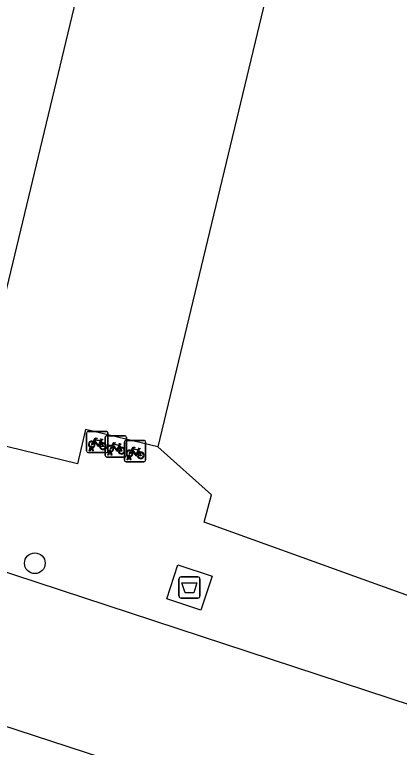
# Model space of a CAD drawing. Extents: x 162812 to 163818, y 381639 to 382470.
# Drawn here: x 163168.45 to 163186.59, y 382033.92 to 382068.45 of the extents above; entities that cross this region are included whole.
import ezdxf

# ---------------------------------------------------------------- set-up
doc = ezdxf.new("R2010")
doc.units = 0
for name, color, linetype in [('IMGEO_Afval_apart_plaats', 7, 'Continuous'), ('IMGEO_Boom', 7, 'Continuous'), ('IMGEO_Fietsenrek', 7, 'Continuous'), ('IMGEO_Pand', 7, 'Continuous'), ('IMGEO_Rijbaan_lokaal_open', 7, 'Continuous'), ('IMGEO_Voetpad_gesloten', 7, 'Continuous'), ('IMGEO_Voetpad_open', 7, 'Continuous')]:
    doc.layers.add(name, color=color, linetype=linetype)

msp = doc.modelspace()

# ---------------------------------------------------------------- linework, layer by layer
at = {"layer": 'IMGEO_Afval_apart_plaats'}
for p, q in [((163176.196, 382041.055), (163176.196, 382041.855)), ((163176.196, 382041.855), (163176.196, 382041.055)), ((163176.296, 382041.955), (163177.086, 382041.955)), ((163177.086, 382041.955), (163176.296, 382041.955)), ((163177.186, 382041.855), (163177.186, 382041.055)), ((163177.186, 382041.055), (163177.186, 382041.855)), ((163177.086, 382040.955), (163176.296, 382040.955)), ((163176.296, 382040.955), (163177.086, 382040.955))]:
    msp.add_line(p, q, dxfattribs=at)
msp.add_lwpolyline([(163176.339, 382041.669), (163177.043, 382041.669), (163176.894, 382041.199), (163176.488, 382041.199), (163176.339, 382041.669)], dxfattribs=at)
for centre, start, end in [((163176.296, 382041.855), 90, 180), ((163176.296, 382041.855), 90, 180), ((163177.086, 382041.855), 0, 90), ((163177.086, 382041.855), 360, 90), ((163176.296, 382041.055), 180, 270), ((163176.296, 382041.055), 180, 270), ((163177.086, 382041.055), 270, 0), ((163177.086, 382041.055), 270, 0)]:
    msp.add_arc(centre, 0.1, start, end, dxfattribs=at)
at = {"layer": 'IMGEO_Boom'}
msp.add_circle((163169.402, 382042.598), 0.489, dxfattribs=at)
at = {"layer": 'IMGEO_Fietsenrek'}
for p, q in [((163171.844, 382047.887), (163171.844, 382048.728)), ((163171.844, 382048.728), (163171.844, 382047.887)), ((163171.919, 382048.812), (163172.76, 382048.812)), ((163172.76, 382048.812), (163171.919, 382048.812)), ((163172.794, 382048.602), (163173.635, 382048.602)), ((163173.635, 382048.602), (163172.794, 382048.602)), ((163172.844, 382048.737), (163172.844, 382047.896)), ((163172.844, 382047.896), (163172.844, 382048.737)), ((163173.719, 382048.527), (163173.719, 382047.686)), ((163173.719, 382047.686), (163173.719, 382048.527)), ((163172.531, 382048.361), (163172.567, 382048.266)), ((163172.719, 382047.677), (163172.719, 382048.518)), ((163172.719, 382048.518), (163172.719, 382047.677)), ((163173.623, 382047.459), (163173.623, 382048.3)), ((163173.623, 382048.3), (163173.623, 382047.459)), ((163173.698, 382048.384), (163174.539, 382048.384)), ((163174.539, 382048.384), (163173.698, 382048.384)), ((163174.623, 382048.309), (163174.623, 382047.468)), ((163174.623, 382047.468), (163174.623, 382048.309)), ((163171.971, 382047.896), (163172.01, 382048.056)), ((163172.005, 382047.896), (163171.971, 382047.896)), ((163172.04, 382048.044), (163172.005, 382047.896)), ((163172.082, 382048.068), (163172.081, 382048.072)), ((163172.123, 382047.896), (163172.089, 382048.038)), ((163172.113, 382048.079), (163172.114, 382048.072)), ((163172.121, 382048.042), (163172.156, 382047.896)), ((163172.156, 382047.896), (163172.123, 382047.896)), ((163172.846, 382047.686), (163172.885, 382047.846)), ((163172.957, 382047.858), (163172.956, 382047.862)), ((163172.988, 382047.869), (163172.989, 382047.862)), ((163173.406, 382048.151), (163173.442, 382048.056)), ((163174.31, 382047.933), (163174.346, 382047.838)), ((163172.769, 382047.812), (163171.928, 382047.812)), ((163171.928, 382047.812), (163172.769, 382047.812)), ((163173.644, 382047.602), (163172.803, 382047.602)), ((163172.803, 382047.602), (163173.644, 382047.602)), ((163172.88, 382047.686), (163172.846, 382047.686)), ((163172.915, 382047.834), (163172.88, 382047.686)), ((163172.998, 382047.686), (163172.964, 382047.828)), ((163172.996, 382047.832), (163173.031, 382047.686)), ((163173.031, 382047.686), (163172.998, 382047.686)), ((163173.75, 382047.468), (163173.789, 382047.628)), ((163173.819, 382047.616), (163173.784, 382047.468)), ((163173.861, 382047.64), (163173.86, 382047.644)), ((163173.902, 382047.468), (163173.868, 382047.61)), ((163173.892, 382047.651), (163173.893, 382047.644)), ((163173.9, 382047.614), (163173.935, 382047.468)), ((163174.548, 382047.384), (163173.707, 382047.384)), ((163173.707, 382047.384), (163174.548, 382047.384)), ((163173.784, 382047.468), (163173.75, 382047.468)), ((163173.935, 382047.468), (163173.902, 382047.468))]:
    msp.add_line(p, q, dxfattribs=at)
for points in [[(163172.178, 382048.286), (163172.126, 382048.196), (163172.086, 382048.171), (163172.087, 382048.218), (163172.142, 382048.312)], [(163172.157, 382048.338), (163172.252, 382048.502), (163172.338, 382048.488), (163172.34, 382048.479), (163172.284, 382048.468), (163172.257, 382048.423), (163172.513, 382048.382)], [(163172.453, 382048.094), (163172.403, 382048.094), (163172.212, 382048.345), (163172.193, 382048.313)], [(163172.5, 382048.357), (163172.243, 382048.398), (163172.226, 382048.369), (163172.393, 382048.149), (163172.5, 382048.357)], [(163172.548, 382048.259), (163172.518, 382048.336), (163172.409, 382048.118), (163172.452, 382048.118)], [(163172.482, 382048.118), (163172.602, 382048.117), (163172.558, 382048.231)], [(163172.578, 382048.238), (163172.633, 382048.093), (163172.483, 382048.093)], [(163172.513, 382048.382), (163172.538, 382048.431), (163172.532, 382048.435), (163172.509, 382048.439), (163172.497, 382048.446), (163172.496, 382048.449), (163172.498, 382048.454), (163172.593, 382048.439), (163172.595, 382048.429), (163172.585, 382048.416), (163172.573, 382048.41), (163172.559, 382048.416), (163172.531, 382048.361)], [(163173.032, 382048.128), (163173.127, 382048.292), (163173.213, 382048.278), (163173.215, 382048.269), (163173.159, 382048.258), (163173.132, 382048.213), (163173.388, 382048.172)], [(163173.375, 382048.147), (163173.118, 382048.188), (163173.101, 382048.159), (163173.268, 382047.939), (163173.375, 382048.147)], [(163173.388, 382048.172), (163173.413, 382048.221), (163173.407, 382048.225), (163173.384, 382048.229), (163173.372, 382048.236), (163173.371, 382048.239), (163173.373, 382048.244), (163173.468, 382048.229), (163173.47, 382048.219), (163173.46, 382048.206), (163173.448, 382048.2), (163173.434, 382048.206), (163173.406, 382048.151)], [(163173.053, 382048.076), (163173.001, 382047.986), (163172.961, 382047.961), (163172.962, 382048.008), (163173.017, 382048.102)], [(163173.328, 382047.884), (163173.278, 382047.884), (163173.087, 382048.135), (163173.068, 382048.103)], [(163173.423, 382048.049), (163173.393, 382048.126), (163173.284, 382047.908), (163173.327, 382047.908)], [(163173.357, 382047.908), (163173.477, 382047.907), (163173.433, 382048.021)], [(163173.453, 382048.028), (163173.508, 382047.883), (163173.358, 382047.883)], [(163173.957, 382047.858), (163173.905, 382047.768), (163173.865, 382047.743), (163173.866, 382047.79), (163173.921, 382047.884)], [(163173.936, 382047.91), (163174.031, 382048.074), (163174.117, 382048.06), (163174.119, 382048.051), (163174.063, 382048.04), (163174.036, 382047.995), (163174.292, 382047.954)], [(163174.232, 382047.666), (163174.182, 382047.666), (163173.991, 382047.917), (163173.972, 382047.885)], [(163174.279, 382047.929), (163174.022, 382047.97), (163174.005, 382047.941), (163174.172, 382047.721), (163174.279, 382047.929)], [(163174.327, 382047.831), (163174.297, 382047.908), (163174.188, 382047.69), (163174.231, 382047.69)], [(163174.292, 382047.954), (163174.317, 382048.003), (163174.311, 382048.007), (163174.288, 382048.011), (163174.276, 382048.018), (163174.275, 382048.021), (163174.277, 382048.026), (163174.372, 382048.011), (163174.374, 382048.001), (163174.364, 382047.988), (163174.352, 382047.982), (163174.338, 382047.988), (163174.31, 382047.933)], [(163174.261, 382047.69), (163174.381, 382047.689), (163174.337, 382047.803)], [(163174.357, 382047.81), (163174.412, 382047.665), (163174.262, 382047.665)]]:
    msp.add_lwpolyline(points, dxfattribs=at)
for centre, radius, start, end in [((163171.922, 382048.734), 0.0779, 92.4484, 184.2845), ((163171.922, 382048.734), 0.0779, 92.4484, 184.2845), ((163172.797, 382048.524), 0.0779, 92.4484, 184.2845), ((163172.797, 382048.524), 0.0779, 92.4484, 184.2845), ((163172.766, 382048.734), 0.0779, 2.4484, 94.2845), ((163172.766, 382048.734), 0.0779, 2.4484, 94.2845), ((163173.641, 382048.524), 0.0779, 2.4484, 94.2845), ((163173.641, 382048.524), 0.0779, 2.4484, 94.2845), ((163172.084, 382048.197), 0.159, 62.6766, 242.1369), ((163172.084, 382048.197), 0.129, 63.3192, 238.903), ((163172.084, 382048.197), 0.129, 283.6043, 43.4302), ((163172.084, 382048.197), 0.159, 283.5766, 46.6042), ((163172.611, 382048.113), 0.159, 113.3408, 178.3217), ((163172.611, 382048.113), 0.159, 187.0065, 105.7708), ((163172.611, 382048.113), 0.129, 113.923, 177.9556), ((163172.611, 382048.113), 0.129, 188.6715, 104.5883), ((163173.701, 382048.306), 0.0779, 92.4484, 184.2845), ((163173.701, 382048.306), 0.0779, 92.4484, 184.2845), ((163174.545, 382048.306), 0.0779, 2.4484, 94.2845), ((163174.545, 382048.306), 0.0779, 2.4484, 94.2845), ((163171.922, 382047.89), 0.0779, 182.4484, 274.2845), ((163171.922, 382047.89), 0.0779, 182.4484, 274.2845), ((163172.064, 382048.068), 0.0499, 12.8025, 158.6934), ((163172.084, 382048.197), 0.159, 253.9967, 271.7867), ((163172.064, 382048.068), 0.0174, 12.8025, 163.4502), ((163172.084, 382048.197), 0.129, 253.415, 269.0204), ((163172.766, 382047.89), 0.0779, 272.4484, 4.2845), ((163172.766, 382047.89), 0.0779, 272.4484, 4.2845), ((163172.959, 382047.987), 0.159, 62.6766, 242.1369), ((163172.959, 382047.987), 0.129, 63.3192, 238.903), ((163172.939, 382047.858), 0.0499, 12.8025, 158.6934), ((163172.939, 382047.858), 0.0174, 12.8025, 163.4502), ((163172.959, 382047.987), 0.129, 253.415, 269.0204), ((163172.959, 382047.987), 0.129, 283.6043, 43.4302), ((163172.959, 382047.987), 0.159, 283.5766, 46.6042), ((163173.486, 382047.903), 0.159, 113.3408, 178.3217), ((163173.486, 382047.903), 0.159, 187.0065, 105.7708), ((163173.486, 382047.903), 0.129, 113.923, 177.9556), ((163173.486, 382047.903), 0.129, 188.6715, 104.5883), ((163173.863, 382047.769), 0.159, 62.6766, 242.1369), ((163173.863, 382047.769), 0.129, 63.3192, 238.903), ((163173.863, 382047.769), 0.129, 283.6043, 43.4302), ((163173.863, 382047.769), 0.159, 283.5766, 46.6042), ((163174.39, 382047.685), 0.159, 187.0065, 105.7708), ((163172.797, 382047.68), 0.0779, 182.4484, 274.2845), ((163172.797, 382047.68), 0.0779, 182.4484, 274.2845), ((163172.959, 382047.987), 0.159, 253.9967, 271.7867), ((163173.641, 382047.68), 0.0779, 272.4484, 4.2845), ((163173.641, 382047.68), 0.0779, 272.4484, 4.2845), ((163173.843, 382047.64), 0.0499, 12.8025, 158.6934), ((163173.863, 382047.769), 0.159, 253.9967, 271.7867), ((163173.843, 382047.64), 0.0174, 12.8025, 163.4502), ((163173.863, 382047.769), 0.129, 253.415, 269.0204), ((163174.39, 382047.685), 0.159, 113.3408, 178.3217), ((163174.39, 382047.685), 0.129, 113.923, 177.9556), ((163174.39, 382047.685), 0.129, 188.6715, 104.5883), ((163173.701, 382047.462), 0.0779, 182.4484, 274.2845), ((163173.701, 382047.462), 0.0779, 182.4484, 274.2845), ((163174.545, 382047.462), 0.0779, 272.4484, 4.2845), ((163174.545, 382047.462), 0.0779, 272.4484, 4.2845)]:
    msp.add_arc(centre, radius, start, end, dxfattribs=at)
at = {"layer": 'IMGEO_Pand'}
for points in [[(163165.45, 382050.178), (163166.071, 382052.76), (163167.324, 382052.459), (163177.779, 382095.946), (163177.029, 382096.127), (163177.644, 382098.685)], [(163186.218, 382093.918), (163175.197, 382048.077)], [(163175.197, 382048.077), (163171.798, 382048.894), (163171.412, 382047.289), (163166.822, 382048.392), (163167.09, 382049.51), (163165.388, 382049.919), (163165.45, 382050.178)]]:
    msp.add_lwpolyline(points, dxfattribs=at)
at = {"layer": 'IMGEO_Rijbaan_lokaal_open'}
for points in [[(163161.734, 382044.254), (163197.135, 382032.623)], [(163159.567, 382037.737), (163160.645, 382037.327), (163176.484, 382032.15)]]:
    msp.add_lwpolyline(points, dxfattribs=at)
at = {"layer": 'IMGEO_Voetpad_gesloten'}
msp.add_lwpolyline([(163177.232, 382040.382), (163175.618, 382040.914), (163176.15, 382042.528), (163177.764, 382041.996), (163177.232, 382040.382)], dxfattribs=at)
at = {"layer": 'IMGEO_Voetpad_open'}
msp.add_lwpolyline([(163198.696, 382038.994), (163197.559, 382038.734), (163195.801, 382038.331), (163195.426, 382038.245), (163195.367, 382038.062), (163192.269, 382039.176), (163184.882, 382041.832), (163177.379, 382044.53), (163177.725, 382045.829), (163175.197, 382048.077)], dxfattribs=at)

doc.saveas('drawing.dxf')
